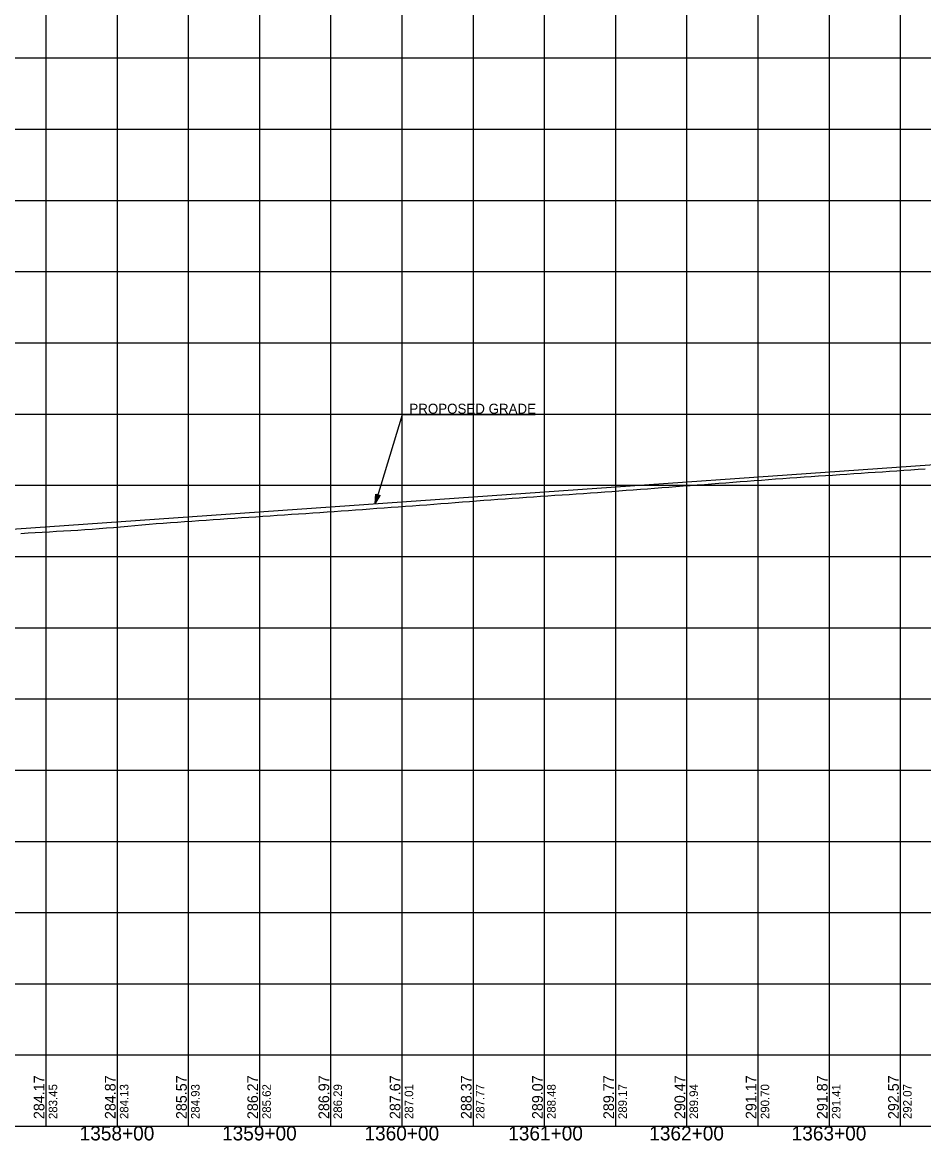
# Model space of a CAD drawing. Extents: x -90830 to 2015517, y -20856 to 836331.
# Drawn here: x 24657 to 25290, y -10807 to -10022 of the extents above; entities that cross this region are included whole.
import ezdxf

# ---------------------------------------------------------------- set-up
doc = ezdxf.new("R2010")
doc.units = 0
for name, color, linetype in [('Level 1', 7, 'Continuous'), ('RD_DDB_Profile_Elev', 7, 'Continuous'), ('RD_DDB_Profile_EX', 7, 'Continuous'), ('RD_DDB_Profile_PR', 7, 'Continuous'), ('RD_DDB_StaTX', 7, 'Continuous'), ('RD_DDB_StripGrade', 7, 'Continuous'), ('RD_GPK_Profile_Cell', 7, 'Continuous'), ('RD_PD_Final_TX', 7, 'Continuous')]:
    doc.layers.add(name, color=color, linetype=linetype)

msp = doc.modelspace()

# ---------------------------------------------------------------- linework, layer by layer
at = {"layer": 'Level 1'}
for p, q in [((24673.46, -9797.12), (24673.46, -10297.12)), ((24723.46, -9797.12), (24723.46, -10297.12)), ((24773.46, -9797.12), (24773.46, -10297.12)), ((24823.46, -9797.12), (24823.46, -10297.12)), ((24873.46, -9797.12), (24873.46, -10297.12)), ((24923.46, -9797.12), (24923.46, -10297.12)), ((24973.46, -9797.12), (24973.46, -10297.12)), ((25023.46, -9797.12), (25023.46, -10297.12)), ((25073.46, -9797.12), (25073.46, -10297.12)), ((25123.46, -9797.12), (25123.46, -10297.12)), ((25173.46, -9797.12), (25173.46, -10297.12)), ((25223.46, -9797.12), (25223.46, -10297.12)), ((25273.46, -9797.12), (25273.46, -10297.12)), ((23973.46, -10047.12), (25573.46, -10047.12)), ((23973.46, -10097.12), (25573.46, -10097.12)), ((23973.46, -10147.12), (25573.46, -10147.12)), ((23973.46, -10197.12), (25573.46, -10197.12)), ((23973.46, -10247.12), (25573.46, -10247.12)), ((23973.46, -10297.12), (25573.46, -10297.12)), ((23973.46, -10297.12), (25573.46, -10297.12)), ((24673.46, -10297.12), (24673.46, -10797.12)), ((24723.46, -10297.12), (24723.46, -10797.12)), ((24773.46, -10297.12), (24773.46, -10797.12)), ((24823.46, -10297.12), (24823.46, -10797.12)), ((24873.46, -10297.12), (24873.46, -10797.12)), ((24923.46, -10297.12), (24923.46, -10797.12)), ((24973.46, -10297.12), (24973.46, -10797.12)), ((25023.46, -10297.12), (25023.46, -10797.12)), ((25073.46, -10297.12), (25073.46, -10797.12)), ((25123.46, -10297.12), (25123.46, -10797.12)), ((25173.46, -10297.12), (25173.46, -10797.12)), ((25223.46, -10297.12), (25223.46, -10797.12)), ((25273.46, -10297.12), (25273.46, -10797.12)), ((23973.46, -10347.12), (25573.46, -10347.12)), ((23973.46, -10397.12), (25573.46, -10397.12)), ((23973.46, -10447.12), (25573.46, -10447.12)), ((23973.46, -10497.12), (25573.46, -10497.12)), ((23973.46, -10547.12), (25573.46, -10547.12)), ((23973.46, -10597.12), (25573.46, -10597.12)), ((23973.46, -10647.12), (25573.46, -10647.12)), ((23973.46, -10697.12), (25573.46, -10697.12)), ((23973.46, -10747.12), (25573.46, -10747.12)), ((23973.46, -10797.12), (25573.46, -10797.12))]:
    msp.add_line(p, q, dxfattribs=at)
at = {"layer": 'RD_DDB_Profile_EX'}
for points in [[(25045.95, -10353.17), (25050.95, -10352.83), (25055.95, -10352.49), (25060.95, -10352.15), (25065.95, -10351.8), (25070.95, -10351.44), (25075.95, -10351.06), (25080.95, -10350.68), (25085.95, -10350.3), (25090.95, -10349.92), (25095.95, -10349.53), (25100.95, -10349.13), (25105.95, -10348.74), (25110.95, -10348.36), (25115.95, -10347.99), (25120.95, -10347.63), (25125.95, -10347.26), (25130.95, -10346.88), (25135.95, -10346.5), (25140.95, -10346.13), (25145.95, -10345.75), (25150.95, -10345.36), (25155.95, -10344.98), (25160.95, -10344.59), (25165.95, -10344.21), (25170.95, -10343.82), (25175.95, -10343.43), (25180.95, -10343.05), (25185.95, -10342.66), (25190.95, -10342.3), (25195.95, -10341.96), (25200.95, -10341.62), (25205.95, -10341.27), (25210.95, -10340.93), (25215.95, -10340.59), (25220.95, -10340.25), (25225.95, -10339.92), (25230.95, -10339.58), (25235.95, -10339.23), (25240.95, -10338.89), (25245.95, -10338.55), (25250.95, -10338.22), (25255.95, -10337.9), (25260.95, -10337.59), (25265.95, -10337.27), (25270.95, -10336.93), (25275.95, -10336.58), (25280.95, -10336.22), (25285.95, -10335.87), (25290.95, -10335.52)], [(24655.95, -10380.9), (24660.95, -10380.6), (24665.95, -10380.3), (24670.95, -10380.02), (24675.95, -10379.74), (24680.95, -10379.45), (24685.95, -10379.17), (24690.95, -10378.87), (24695.95, -10378.55), (24700.95, -10378.22), (24705.95, -10377.9), (24710.95, -10377.51), (24715.95, -10377.09), (24720.95, -10376.67), (24725.95, -10376.25), (24730.95, -10375.81), (24735.95, -10375.36), (24740.95, -10374.92), (24745.95, -10374.47), (24750.95, -10374.08), (24755.95, -10373.73), (24760.95, -10373.37), (24765.95, -10373.01), (24770.95, -10372.65), (24775.95, -10372.28), (24780.95, -10371.92), (24785.95, -10371.55), (24790.95, -10371.2), (24795.95, -10370.85), (24800.95, -10370.51), (24805.95, -10370.16), (24810.95, -10369.83), (24815.95, -10369.51), (24820.95, -10369.19), (24825.95, -10368.87), (24830.95, -10368.53), (24835.95, -10368.19), (24840.95, -10367.85), (24845.95, -10367.51), (24850.95, -10367.17), (24855.95, -10366.83), (24860.95, -10366.5), (24865.95, -10366.16), (24870.95, -10365.82), (24875.95, -10365.48), (24880.95, -10365.15), (24885.95, -10364.82), (24890.95, -10364.45), (24895.95, -10364.07), (24900.95, -10363.68), (24905.95, -10363.29), (24910.95, -10362.93), (24915.95, -10362.58), (24920.95, -10362.24), (24925.95, -10361.89), (24930.95, -10361.52), (24935.95, -10361.14), (24940.95, -10360.76), (24945.95, -10360.38), (24950.95, -10360), (24955.95, -10359.61), (24960.95, -10359.21), (24965.95, -10358.82), (24970.95, -10358.44), (24975.95, -10358.07), (24980.95, -10357.7), (24985.95, -10357.33), (24990.95, -10356.97), (24995.95, -10356.62), (25000.95, -10356.27), (25005.95, -10355.91), (25010.95, -10355.57), (25015.95, -10355.23), (25020.95, -10354.88), (25025.95, -10354.54), (25030.95, -10354.19), (25035.95, -10353.85), (25040.95, -10353.51), (25045.95, -10353.17)]]:
    msp.add_lwpolyline(points, dxfattribs=at)
at = {"layer": 'RD_DDB_Profile_PR'}
msp.add_line((24638.46, -10378.74), (25518.46, -10317.14), dxfattribs=at)
at = {"layer": 'RD_GPK_Profile_Cell'}
msp.add_line((4823.46, -10797.12), (75223.46, -10797.12), dxfattribs=at)
at = {"layer": 'RD_PD_Final_TX'}
for p, q in [((24904.75, -10360.07), (24905.09, -10353.4)), ((24906.64, -10353.88), (24904.75, -10360.07)), ((24904.75, -10360.07), (24908.19, -10354.35)), ((24905.09, -10353.4), (24908.19, -10354.35))]:
    msp.add_line(p, q, dxfattribs=at)
for points in [[(25017.19, -10297.7), (24923.8, -10297.7), (24904.75, -10360.07)], [(24906.57, -10353.94), (24904.81, -10359.71), (24906.55, -10353.89), (24904.84, -10359.42), (24906.48, -10353.9), (24904.85, -10359.23), (24906.39, -10353.88), (24904.85, -10358.99), (24906.33, -10353.85), (24904.87, -10358.63), (24906.25, -10353.81), (24904.91, -10358.25), (24906.16, -10353.81), (24904.92, -10357.96), (24906.1, -10353.78), (24904.94, -10357.63), (24906.03, -10353.8), (24904.96, -10357.34), (24905.98, -10353.73), (24904.97, -10357.09), (24905.88, -10353.73), (24904.98, -10356.73), (24905.81, -10353.69), (24905.03, -10356.3), (24905.74, -10353.66), (24905.01, -10356), (24905.66, -10353.63), (24905.03, -10355.54), (24905.57, -10353.63), (24905.07, -10355.18), (24905.5, -10353.57), (24905.09, -10354.86), (24905.42, -10353.57), (24905.09, -10354.57), (24905.36, -10353.51), (24905.12, -10354.21), (24905.28, -10353.54), (24905.14, -10353.81), (24905.19, -10353.55)], [(24904.92, -10359.69), (24906.66, -10353.97), (24905.02, -10359.49), (24906.74, -10353.99), (24905.12, -10359.31), (24906.8, -10353.98), (24905.23, -10359.15), (24906.85, -10354.01), (24905.36, -10358.95), (24906.92, -10354.02), (24905.48, -10358.76), (24906.97, -10354.03), (24905.62, -10358.54), (24907.03, -10354.04), (24905.77, -10358.26), (24907.12, -10354.08), (24905.9, -10358.02), (24907.18, -10354.07), (24906.05, -10357.77), (24907.24, -10354.1), (24906.2, -10357.54), (24907.3, -10354.12), (24906.35, -10357.28), (24907.34, -10354.17), (24906.56, -10356.93), (24907.42, -10354.17), (24906.71, -10356.71), (24907.47, -10354.16), (24906.9, -10356.42), (24907.53, -10354.2), (24907.04, -10356.12), (24907.6, -10354.24), (24907.19, -10355.88), (24907.67, -10354.3), (24907.35, -10355.66), (24907.72, -10354.32), (24907.53, -10355.31), (24907.83, -10354.29), (24907.65, -10355.11), (24907.93, -10354.33), (24907.77, -10354.98), (24908.01, -10354.42), (24908.09, -10354.38), (24907.99, -10354.41)]]:
    msp.add_lwpolyline(points, dxfattribs=at)

# ---------------------------------------------------------------- texts
at = {"layer": 'RD_DDB_Profile_Elev'}
for s, p in [('284.17', (24672.46, -10792.12)), ('284.87', (24722.46, -10792.12)), ('285.57', (24772.46, -10792.12)), ('286.27', (24822.46, -10792.12)), ('286.97', (24872.46, -10792.12)), ('287.67', (24922.46, -10792.12)), ('288.37', (24972.46, -10792.12)), ('289.07', (25022.46, -10792.12)), ('289.77', (25072.46, -10792.12)), ('290.47', (25122.46, -10792.12)), ('291.17', (25172.46, -10792.12)), ('291.87', (25222.46, -10792.12)), ('292.57', (25272.46, -10792.12))]:
    msp.add_text(s, height=7.5, rotation=90, dxfattribs=at).set_placement(p)
at = {"layer": 'RD_DDB_StaTX'}
for s, p in [('1358+00', (24697.21, -10807.12)), ('1359+00', (24797.21, -10807.12)), ('1360+00', (24897.21, -10807.12)), ('1361+00', (24998.17, -10807.12)), ('1362+00', (25097.21, -10807.12)), ('1363+00', (25197.21, -10807.12))]:
    msp.add_text(s, height=10, dxfattribs=at).set_placement(p)
at = {"layer": 'RD_DDB_StripGrade'}
for s, p in [('283.45', (24681.46, -10792.12)), ('284.13', (24731.46, -10792.12)), ('284.93', (24781.46, -10792.12)), ('285.62', (24831.46, -10792.12)), ('286.29', (24881.46, -10792.12)), ('287.01', (24931.46, -10792.12)), ('287.77', (24981.46, -10792.12)), ('288.48', (25031.46, -10792.12)), ('289.17', (25081.46, -10792.12)), ('289.94', (25131.46, -10792.12)), ('290.70', (25181.46, -10792.12)), ('291.41', (25231.46, -10792.12)), ('292.07', (25281.46, -10792.12))]:
    msp.add_text(s, height=6, rotation=90, dxfattribs=at).set_placement(p)
at = {"layer": 'RD_PD_Final_TX'}
msp.add_text('PROPOSED GRADE', height=7, dxfattribs=at).set_placement((24928.74, -10296.88))

doc.saveas('drawing.dxf')
